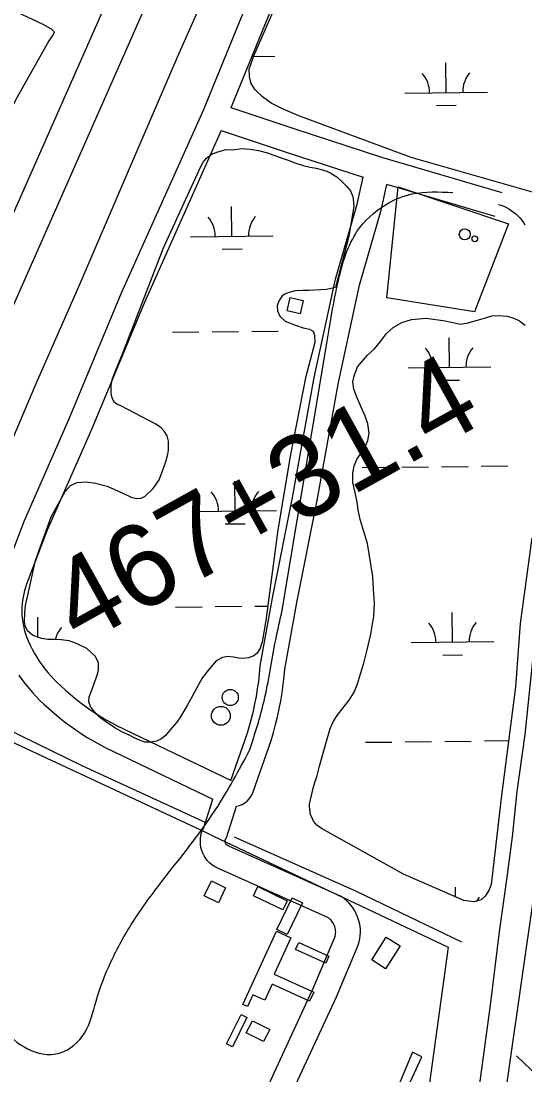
# Model space of a CAD drawing. Extents: x 3683613 to 3738215, y 469626 to 495384.
# Drawn here: x 3700569 to 3701179, y 479520 to 480796 of the extents above; entities that cross this region are included whole.
import ezdxf

# ---------------------------------------------------------------- set-up
doc = ezdxf.new("R2010")
doc.units = 0
for name, color, linetype in [('V-BLDG-OTLN', 7, 'Continuous'), ('V-DOMW-TANK', 7, 'Continuous'), ('V-LEVE-TOET', 7, 'Continuous'), ('V-RAIL-TRAK', 7, 'Continuous'), ('V-ROAD-CNTR', 7, 'Continuous'), ('V-RRAP-FSHR', 7, 'Continuous'), ('V-SITE-OTLN', 7, 'Continuous'), ('V-SITE-VEGE', 7, 'Continuous'), ('V-SURV-IDEN', 7, 'Continuous'), ('V-SURV-LINE', 7, 'Continuous'), ('V-TOPO-SHOR', 7, 'Continuous'), ('V-UTIL-LINE', 7, 'Continuous'), ('V-WETL-SWMP', 7, 'Continuous')]:
    doc.layers.add(name, color=color, linetype=linetype)

msp = doc.modelspace()

# ---------------------------------------------------------------- linework, layer by layer
at = {"layer": 'V-BLDG-OTLN'}
for points in [[(3700895, 480460.7), (3700910.9, 480457.3), (3700907.4, 480441.1), (3700891.5, 480444.5)], [(3700791.1, 479736.4), (3700799.8, 479754.4), (3700817, 479746.1), (3700808.3, 479728.1)], [(3700856, 479747.6), (3700891.5, 479730.4), (3700886.2, 479719.4), (3700850.7, 479736.6)], [(3700879.1, 479695.5), (3700897.6, 479734.1), (3700910.1, 479728.1), (3700891.5, 479689.5)], [(3700918.6, 479608.8), (3700873.2, 479629.5), (3700864.3, 479610), (3700850, 479616.5), (3700843.5, 479602.3), (3700837.9, 479604.8), (3700878.4, 479693.6), (3700895.8, 479685.6), (3700875.8, 479641.6), (3700923.6, 479619.8)], [(3700993.9, 479658.8), (3701011.5, 479686.5), (3701028.3, 479675.9), (3701010.7, 479648.2)], [(3700905.4, 479680.1), (3700942, 479663.5), (3700938.1, 479654.9), (3700901.5, 479671.5)], [(3700818.1, 479557.3), (3700835.6, 479592.9), (3700842.8, 479589.3), (3700825.3, 479553.8)], [(3700862.9, 479559.9), (3700842, 479570.5), (3700849.5, 479585.1), (3700870.4, 479574.5)]]:
    msp.add_lwpolyline(points, close=True, dxfattribs=at)
at = {"layer": 'V-DOMW-TANK'}
for centre, radius in [((3701106.5, 480537.3), 6.63), ((3701118.5, 480531.9), 3.49), ((3700822.6, 479976.6), 9.74), ((3700811.2, 479954.4), 11.4)]:
    msp.add_circle(centre, radius, dxfattribs=at)
at = {"layer": 'V-LEVE-TOET'}
msp.add_lwpolyline([(3701121.3, 479485), (3701137.7, 479604.2), (3701148.4, 479692.7), (3701157.7, 479758.9), (3701164.1, 479808), (3701169.8, 479862.6), (3701179.6, 479931.6), (3701191.4, 480044.6), (3701211.5, 480184.9), (3701230.7, 480307), (3701252, 480422.6), (3701260.2, 480485.2), (3701269.6, 480557), (3701281.8, 480657.3), (3701294, 480778.4), (3701313.2, 480900.7)], dxfattribs=at)
at = {"layer": 'V-RAIL-TRAK'}
msp.add_lwpolyline([(3700135.4, 479316.7), (3700157.7, 479369.4), (3700204, 479472.9), (3700230.4, 479536.1), (3700284.1, 479660.9), (3700327.7, 479758.1), (3700383.1, 479885.5), (3700440.6, 480017.3), (3700494.3, 480141.6), (3700542.7, 480251.8), (3700586.2, 480353.7), (3700640.8, 480477.8), (3700696.9, 480608.7), (3700760.7, 480756.6), (3700826.8, 480906.1)], dxfattribs=at)
at = {"layer": 'V-ROAD-CNTR'}
for points in [[(3700432.1, 480162.7), (3700850.3, 481108.8), (3701106.1, 481649.7), (3701351.5, 482208.8), (3701432.6, 482394.8)], [(3700342.5, 480071.2), (3700717.7, 480919.9), (3700981.6, 481484.9), (3701207.7, 481990), (3701351.5, 482330.3)], [(3700991.2, 481095.2), (3700953.3, 480990.1), (3700875.9, 480818.9), (3700823.3, 480690.5)], [(3700848.3, 480830.8), (3700789.6, 480687.4), (3700690.6, 480465.9), (3700626.8, 480312.8), (3700573.2, 480190.4), (3700547.7, 480124)], [(3700823.3, 480690.7), (3700900.7, 480665), (3701005.5, 480630.9), (3701151.5, 480588)], [(3700811.5, 480662.9), (3700718.2, 480454), (3700654.4, 480301), (3700601, 480179), (3700575.9, 480113.8), (3700574.6, 480109.9), (3700573.5, 480106), (3700572.5, 480102), (3700571.7, 480098), (3700571.1, 480094), (3700570.7, 480089.9), (3700570.4, 480085.8), (3700570.3, 480081.7), (3700570.4, 480077.6), (3700570.6, 480073.5), (3700571.1, 480069.5), (3700571.7, 480065.4), (3700572.5, 480061.4), (3700573.4, 480057.4), (3700574.5, 480053.5), (3700575.7, 480049.9), (3700577.8, 480045), (3700580.2, 480039.9), (3700582.7, 480034.9), (3700585.5, 480030), (3700588.4, 480025.2), (3700591.4, 480020.4), (3700594.7, 480015.8), (3700598, 480011.3), (3700601.6, 480007), (3700605.3, 480002.7), (3700609.1, 479998.6), (3700613.1, 479994.6), (3700617.4, 479990.6), (3700623, 479985.4), (3700628.7, 479980.4), (3700634.5, 479975.6), (3700640.4, 479970.9), (3700646.4, 479966.4), (3700652.6, 479962), (3700658.8, 479957.8), (3700665.2, 479953.8), (3700671.6, 479949.9), (3700678.2, 479946.2), (3700684.8, 479942.7), (3700823.6, 479876.1)], [(3700811.5, 480663), (3700891.3, 480636.5), (3700983.5, 480606.6)], [(3700823.3, 479876.2), (3700843.5, 479933.8), (3700846, 479942.4), (3700848.4, 479951.2), (3700850.6, 479960), (3700852.5, 479968.9), (3700854.2, 479977.9), (3700855.7, 479986.9), (3700857, 479995.9), (3700858, 480004.9), (3700858.9, 480014.8), (3700874.2, 480099.3), (3700897.9, 480218.8), (3700924.2, 480363.8), (3700950, 480483), (3700976.1, 480573.9), (3700983.4, 480606.6)], [(3700830.2, 479844.9), (3700833.6, 479845.7), (3700837, 479847.1), (3700840.1, 479849), (3700842.9, 479851.2), (3700845.5, 479853.8), (3700847.6, 479856.7), (3700849.3, 479859.9), (3700850.3, 479862.5), (3700872.1, 479924.6), (3700874.9, 479934.2), (3700877.5, 479943.7), (3700879.8, 479953.3), (3700881.9, 479962.9), (3700883.7, 479972.6), (3700885.3, 479982.3), (3700886.7, 479992.1), (3700887.8, 480001.9), (3700888.6, 480010.8), (3700903.7, 480093.7), (3700927.4, 480213.2), (3700953.6, 480357.9), (3700979.1, 480475.6), (3701005.2, 480566.5), (3701012.2, 480597.7)], [(3701011.6, 480597.9), (3701143, 480559.2)], [(3701147.3, 480573.6), (3701150.5, 480572.5), (3701153.7, 480571.3), (3701156.9, 480569.8), (3701159.9, 480568.2), (3701162.8, 480566.3), (3701165.6, 480564.3), (3701168.3, 480562.1), (3701170.8, 480559.8), (3701173.1, 480557.3), (3701175.4, 480554.6), (3701177.4, 480551.8), (3701179.2, 480548.9)], [(3700885.6, 480082.4), (3700885.6, 480082.4), (3700939.9, 480408)], [(3700566.6, 480003.7), (3700570.4, 479998.2), (3700574.4, 479992.9), (3700578.6, 479987.7), (3700583, 479982.7), (3700587.5, 479977.8), (3700592.2, 479973), (3700596.9, 479968.6), (3700602.9, 479963.1), (3700609.2, 479957.6), (3700615.5, 479952.3), (3700622.1, 479947.1), (3700628.7, 479942.2), (3700635.5, 479937.3), (3700642.4, 479932.7), (3700649.4, 479928.3), (3700656.6, 479924), (3700663.8, 479919.9), (3700671.2, 479915.9), (3700801.5, 479853.4)], [(3700864.3, 479497.7), (3700923.6, 479626.1), (3700949.3, 479686.4), (3700949.6, 479687.6), (3700949.9, 479689.1), (3700950.1, 479690.8), (3700950.2, 479692.4), (3700950.1, 479694), (3700949.9, 479695.6), (3700949.7, 479697.2), (3700949.2, 479698.8), (3700948.7, 479700.3), (3700948.1, 479701.8), (3700947.3, 479703.3), (3700946.4, 479704.6), (3700945.5, 479705.9), (3700944.4, 479707.2), (3700943.3, 479708.3), (3700942, 479709.4), (3700941.6, 479709.7), (3700809.1, 479769.1), (3700806.6, 479770.2), (3700803.4, 479771.9), (3700800.4, 479774), (3700797.6, 479776.3), (3700795.1, 479778.9), (3700792.9, 479781.8), (3700790.9, 479784.9), (3700789.3, 479788.1), (3700788, 479791.5), (3700787.1, 479795), (3700786.6, 479798.6), (3700786.4, 479802.2), (3700786.5, 479805.9), (3700787, 479809.4), (3700787.9, 479813), (3700788.3, 479814), (3700789.2, 479816.4), (3700790, 479818), (3700801.5, 479853.4)], [(3700891.6, 479485.2), (3700951, 479614), (3700977.6, 479676.5), (3700978.8, 479680.6), (3700979.5, 479684.4), (3700980, 479688.3), (3700980.2, 479692.2), (3700980.1, 479696.1), (3700979.7, 479699.9), (3700979, 479703.8), (3700978, 479707.5), (3700976.7, 479711.2), (3700975.1, 479714.8), (3700973.3, 479718.2), (3700971.3, 479721.5), (3700969, 479724.6), (3700966.4, 479727.6), (3700963.7, 479730.3), (3700960.7, 479732.9), (3700956.8, 479735.8), (3700821, 479796.6), (3700819.6, 479797.2), (3700819.1, 479797.5), (3700818.7, 479797.8), (3700818.2, 479798.2), (3700817.8, 479798.6), (3700817.4, 479799.1), (3700817.1, 479799.6), (3700816.9, 479800.1), (3700816.7, 479800.7), (3700816.5, 479801.2), (3700816.4, 479801.8), (3700816.4, 479802.4), (3700816.4, 479803), (3700816.5, 479803.5), (3700816.6, 479804.1), (3700816.5, 479803.7), (3700816.8, 479804.7), (3700817.9, 479806.8), (3700830.2, 479844.9)]]:
    msp.add_lwpolyline(points, dxfattribs=at)
for points in [[(3700939.9, 480408), (3700954.6, 480485.9), (3700976, 480540.6), (3701010.7, 480573.2), (3701042.6, 480586.2), (3701092.1, 480588)], [(3700846.3, 479913.4), (3700863.5, 479972.2), (3700877.6, 480046.3), (3700885.6, 480082.4)], [(3700439.6, 479706.7), (3700499.5, 479661.7), (3700520.8, 479621.8), (3700538.3, 479585.9), (3700560.8, 479562), (3700595.5, 479545), (3700616.7, 479546.3), (3700646, 479570.1), (3700660.1, 479608.7), (3700678.1, 479656.4), (3700704.5, 479704.5), (3700740.9, 479755.2), (3700804.5, 479840.3), (3700846.3, 479913.4)]]:
    msp.add_spline(points, degree=3, dxfattribs=at)
at = {"layer": 'V-RRAP-FSHR'}
msp.add_line((3701204.4, 479509.1), (3701169, 479542.7), dxfattribs=at)
at = {"layer": 'V-SITE-OTLN'}
msp.add_lwpolyline([(3701026, 480594.9), (3701159.4, 480550), (3701118.4, 480443.5), (3701012.2, 480460.4)], close=True, dxfattribs=at)
msp.add_lwpolyline([(3699629.1, 478082.2), (3700005.7, 478964.5), (3700245.5, 479525.4), (3700279.8, 479585.3), (3700459.9, 479968.4), (3700792.7, 479813.4), (3700802.4, 479808.8), (3701086.2, 479674.1), (3701043.1, 479360.2), (3701079.7, 479347.2), (3700987.5, 478751.8), (3700961.1, 478604.3), (3700846.8, 478255.7), (3700738.9, 477827.6), (3700674.9, 477562), (3700656.6, 477517.2), (3700623.7, 477450.6), (3700439.7, 477166)], dxfattribs=at)
at = {"layer": 'V-SITE-VEGE'}
msp.add_lwpolyline([(3700518.4, 480827.9), (3700595.8, 480791.7), (3700605.9, 480786.1), (3700608.7, 480783.4), (3700609.2, 480781.5), (3700607.4, 480778.2), (3700603.1, 480771.7), (3700564.8, 480703.2), (3700503.2, 480587.7), (3700464.2, 480493.4), (3700445.1, 480442), (3700309.1, 480509), (3700073.7, 480611.1), (3699846.7, 480709.3), (3699636.3, 480795.5), (3699432.1, 480881.7)], dxfattribs=at)
at = {"layer": 'V-SURV-LINE'}
msp.add_lwpolyline([(3701045.4, 478725.5), (3701291.8, 480444.7)], dxfattribs=at)
at = {"layer": 'V-TOPO-SHOR'}
for points in [[(3700352.2, 479777.7), (3700424.1, 479936.7), (3700429.4, 479949.4), (3700434.8, 479958.8), (3700438.9, 479964.7), (3700442.4, 479968.3), (3700446.7, 479971.4), (3700450, 479972.8), (3700456.1, 479974), (3700462.7, 479974.3), (3700469, 479973.6), (3700474.8, 479972.6), (3700482.8, 479970.7), (3700494.1, 479966.8), (3700643.5, 479893.7), (3700793.7, 479825)], [(3700827.2, 479807.8), (3700975.1, 479742.1), (3701102.4, 479680.8)]]:
    msp.add_lwpolyline(points, dxfattribs=at)
at = {"layer": 'V-UTIL-LINE'}
msp.add_lwpolyline([(3700986.9, 479395.2), (3701054.4, 479541.5), (3701043.2, 479547.1), (3700984.3, 479406.1)], dxfattribs=at)
at = {"layer": 'V-WETL-SWMP'}
for p, q in [((3700850.9, 480752.6), (3700876.6, 480752.9)), ((3701084, 480708.8), (3701083.6, 480744.8)), ((3701034, 480708.3), (3701134, 480709.4)), ((3701072.2, 480693.3), (3701096.2, 480693.6)), ((3700824.6, 480535), (3700824.2, 480571)), ((3700774.6, 480534.4), (3700874.6, 480535.6)), ((3700812.8, 480519.4), (3700836.8, 480519.7)), ((3700752.5, 480418.7), (3700784.5, 480419.1)), ((3700800.5, 480419.3), (3700832.5, 480419.6)), ((3700848.5, 480419.8), (3700880.5, 480420.2)), ((3701087.9, 480376.2), (3701087.4, 480412.2)), ((3701037.9, 480375.7), (3701137.9, 480376.8)), ((3701076, 480360.7), (3701100, 480360.9)), ((3701126.4, 480256.6), (3701158.4, 480257)), ((3700982.4, 480254.9), (3701014.4, 480255.3)), ((3701030.4, 480255.5), (3701062.4, 480255.9)), ((3701078.4, 480256), (3701110.4, 480256.4)), ((3700828.4, 480202.3), (3700828, 480238.3)), ((3700778.5, 480201.7), (3700878.4, 480202.9)), ((3700816.6, 480186.8), (3700840.6, 480187)), ((3700756.4, 480086.1), (3700788.4, 480086.4)), ((3700804.4, 480086.6), (3700836.4, 480087)), ((3700852.4, 480087.2), (3700868.1, 480087.3)), ((3701091.7, 480043.6), (3701091.3, 480079.6)), ((3700589.7, 480049.3), (3700589.5, 480073.7)), ((3701041.7, 480043), (3701141.7, 480044.2)), ((3701079.9, 480028), (3701103.9, 480028.3)), ((3700986.3, 479922.3), (3701018.3, 479922.6)), ((3701034.3, 479922.8), (3701066.3, 479923.2)), ((3701082.3, 479923.4), (3701114.3, 479923.8)), ((3701130.3, 479924), (3701159.4, 479924.3)), ((3701095.3, 479735), (3701095.2, 479746.9))]:
    msp.add_line(p, q, dxfattribs=at)
for points in [[(3701283.1, 480822.3), (3701268.2, 480687.9), (3701259.7, 480590.1), (3701259.7, 480585.9), (3701258.3, 480584.5), (3701254.2, 480582), (3701248.9, 480580.5), (3701238, 480579.8), (3701227.1, 480580.8), (3701196.9, 480586), (3701041.5, 480630.5), (3700905.5, 480680.7), (3700885.8, 480689.1), (3700872.1, 480696.1), (3700861.6, 480703.8), (3700852.9, 480712.1), (3700847.8, 480720.1), (3700845.7, 480728.4), (3700845.6, 480737.1), (3700851.2, 480753.6), (3700902.2, 480871.2)], [(3700586.6, 480142.4), (3700605.7, 480195.4), (3700622.6, 480226), (3700629.2, 480233.1), (3700637.2, 480236.8), (3700648.4, 480237.5), (3700659.6, 480236), (3700673.6, 480232.5), (3700692.7, 480224.1), (3700702.5, 480219.3), (3700709.2, 480217.4), (3700714.8, 480217.7), (3700719.5, 480220.3), (3700729.1, 480229.4), (3700736.5, 480240.1), (3700741.4, 480253), (3700744.9, 480263.6), (3700747, 480271.2), (3700747.8, 480276.2), (3700747.9, 480287.1), (3700746.2, 480293.5), (3700742.7, 480299), (3700738.8, 480302.9), (3700732.3, 480307.3), (3700689.9, 480329.6), (3700685.1, 480331.8), (3700682.3, 480333.7), (3700680, 480338.1), (3700678.8, 480342), (3700678.5, 480346.2), (3700678.4, 480354.8), (3700680, 480362.7), (3700684.3, 480374.2), (3700691.9, 480391.6), (3700741.8, 480521.1), (3700786.8, 480619.4), (3700789.6, 480624.7), (3700793.7, 480629.5), (3700799.8, 480634.4), (3700807.5, 480637.2), (3700817.8, 480639.9), (3700825.1, 480639.7), (3700837.1, 480641.3), (3700846.8, 480640.3), (3700856.6, 480639), (3700867.8, 480635.8), (3700881.9, 480630.7), (3700892.8, 480627.2), (3700902, 480623.4), (3700910.7, 480620.5), (3700919.4, 480618.6), (3700926.4, 480617.3), (3700932.8, 480616), (3700939.3, 480613.9), (3700944.3, 480611.4), (3700951.4, 480607), (3700957.9, 480600.7), (3700962.7, 480596), (3700968.1, 480589.9), (3700970.4, 480584.1), (3700971.5, 480580.2), (3700972.2, 480571), (3700966, 480535.2), (3700949.8, 480473.1), (3700938.9, 480470.4), (3700917.7, 480469.3), (3700910.5, 480469.5), (3700901.3, 480468.8), (3700893.8, 480467), (3700888.8, 480465), (3700885.4, 480462.7), (3700881.6, 480457.4), (3700879.4, 480451.2), (3700879.8, 480444.5), (3700882.4, 480438.1), (3700889.2, 480432.1), (3700901.5, 480427.2), (3700910.8, 480424.3), (3700918.3, 480422.4), (3700923.1, 480420), (3700924.6, 480415.3), (3700925, 480406.3), (3700913.8, 480363.5), (3700895.5, 480270.6), (3700880.2, 480179.7), (3700865.7, 480069.6), (3700861.3, 480044.1), (3700858.6, 480036.3), (3700855.1, 480030.4), (3700851.2, 480027.2), (3700844.8, 480024.4), (3700837.9, 480023.7), (3700832.6, 480024.2), (3700826.4, 480025.3), (3700819.7, 480026.3), (3700813, 480025.1), (3700805.5, 480020.8), (3700796.5, 480010.6), (3700789, 480000.8), (3700770.5, 479967), (3700762.3, 479953.3)], [(3701187.6, 480169.8), (3701173.6, 480066.1), (3701167.9, 479989.5), (3701150.4, 479854.8), (3701138.3, 479750), (3701136.2, 479743.8), (3701131, 479736.2), (3701126.3, 479731.7), (3701117.7, 479729.3), (3701105.4, 479730.6), (3701032.4, 479762.8), (3700932.9, 479817.9), (3700927.3, 479822), (3700923.3, 479826.7), (3700922.1, 479829.8), (3700919.9, 479834.8), (3700918.6, 479844.2), (3700918.6, 479847.6), (3700920.9, 479857.9), (3700923.1, 479866.9), (3700924.9, 479873.6), (3700927.6, 479882.3), (3700930.5, 479893.5), (3700936.1, 479913.7), (3700943.6, 479939.2), (3700947.7, 479948.1), (3700952.1, 479954.6), (3700960.3, 479965.6), (3700966.6, 479973.5), (3700972.6, 479983.1), (3700976.7, 479993.2), (3700980.4, 480005.2), (3700984.2, 480018.1), (3700988.4, 480034.3), (3700992.6, 480053.1), (3700996.5, 480074.9), (3700997.2, 480090.8), (3700996.1, 480107.8), (3700995.1, 480123.2), (3700988.7, 480163), (3700979.7, 480191.9), (3700977.6, 480203.6), (3700976.3, 480213.1), (3700973.9, 480224.7), (3700971, 480237), (3700971.1, 480248.1), (3700972.7, 480257.1), (3700975.9, 480264.7), (3700980.8, 480272), (3700986, 480279.9), (3700989, 480287.7), (3700990.9, 480296.7), (3700989, 480307.8), (3700985.8, 480317.3), (3700981, 480328.1), (3700975.8, 480340), (3700972.3, 480349.7), (3700970.8, 480358.9), (3700972.6, 480366.2), (3700976.7, 480377.1), (3700988.8, 480391), (3700997.1, 480398.6), (3701004.5, 480407.6), (3701011.9, 480417.2), (3701019.9, 480424.6), (3701030.4, 480430.6), (3701041.8, 480434.4), (3701059.6, 480436), (3701082.6, 480432.4), (3701101, 480428.7), (3701110.5, 480430), (3701123, 480434), (3701131.4, 480436.1), (3701139.4, 480438.7), (3701147.5, 480439.1), (3701158.1, 480438.1), (3701165.7, 480436), (3701172.7, 480432.7), (3701179.7, 480427.5)], [(3700762.3, 479953.3), (3700757.7, 479946.5), (3700752.4, 479940.3), (3700748, 479934.9), (3700744.2, 479930.7), (3700739.5, 479926.7), (3700733.4, 479923.6), (3700726.2, 479922.4), (3700719.2, 479922.6), (3700712.7, 479924.7), (3700706.3, 479927.7), (3700700.1, 479931), (3700692.2, 479934.5), (3700682.7, 479939.7), (3700671.4, 479947.6), (3700664.7, 479952.5), (3700658.2, 479959.2), (3700653.3, 479965.5), (3700651.3, 479971.3), (3700651.8, 479977.2), (3700655.3, 479986.5), (3700658.2, 479994.6), (3700661.2, 480002.2), (3700663.1, 480009.7), (3700663, 480018.9), (3700659.2, 480026.4), (3700648.8, 480035.8), (3700637.3, 480041.5), (3700627.5, 480045.3), (3700617.7, 480046.5), (3700608.7, 480046.7), (3700601.8, 480046.9), (3700594.5, 480047.9), (3700589.2, 480049.5), (3700583.3, 480052.2), (3700577.3, 480057.4), (3700574.2, 480063.3), (3700573.6, 480068.3), (3700573.7, 480079.2), (3700574.7, 480088.1), (3700577.6, 480100.4), (3700586.6, 480142.4)]]:
    msp.add_lwpolyline(points, dxfattribs=at)
for centre, start, end in [((3701028.7, 480708.7), 359.8949, 41.4385), ((3701139.2, 480710), 139.8949, 181.4385), ((3700769.3, 480534.8), 359.8949, 41.4385), ((3700879.8, 480536.1), 139.8949, 181.4385), ((3701032.6, 480376.1), 359.8949, 41.4385), ((3701143.1, 480377.4), 139.8949, 181.4385), ((3700773.2, 480202.2), 359.8949, 41.4385), ((3700883.7, 480203.4), 139.8949, 181.4385), ((3701036.5, 480043.4), 359.8949, 41.4385), ((3701147, 480044.7), 139.8949, 181.4385), ((3700645.1, 480038.8), 139.8949, 167.1161), ((3701150.8, 479712), 139.8949, 149.1315)]:
    msp.add_arc(centre, 35.2, start, end, dxfattribs=at)

# ---------------------------------------------------------------- texts
at = {"layer": 'V-SURV-IDEN'}
msp.add_text('467+31.4', height=100, rotation=29.0133, dxfattribs=at).set_placement((3700640.7, 480038))

doc.saveas('drawing.dxf')
